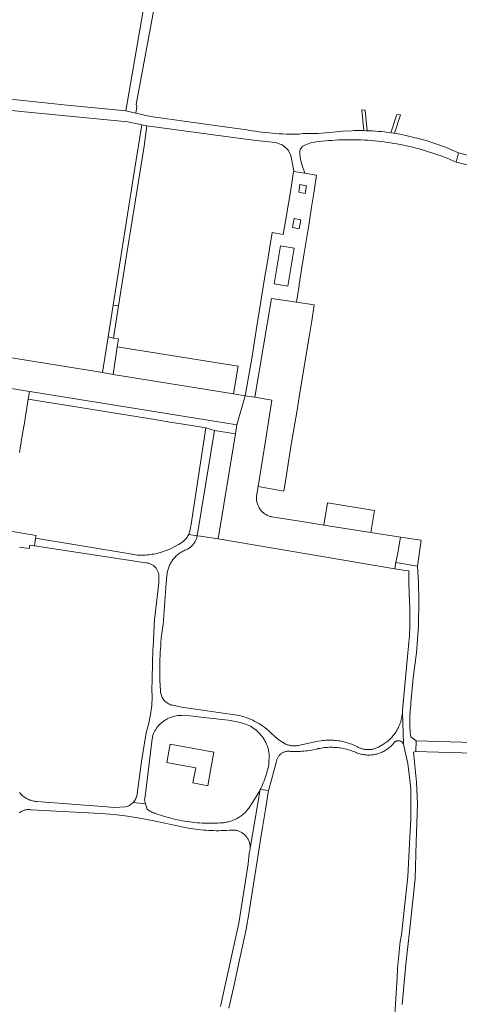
# Model space of a CAD drawing. Extents: x 146402 to 164798, y 455483 to 464134.
# Tile 340 of 575: x 158573 to 158660, y 460667 to 460861. Entities that reach past the tile are written whole.
import ezdxf

# ---------------------------------------------------------------- set-up
doc = ezdxf.new("R2010")
doc.units = 0
doc.header["$LTSCALE"] = 0.2
for name, color, linetype, lineweight in [('B-XX-VH-VERHARDING_ASFALT-GV', 252, 'CONTINUOUS', 18), ('B-XX-VH-VERHARDING_BETONSTRAATSTEEN-GV', 252, 'CONTINUOUS', 18), ('B-XX-VH-VERHARDING_HALFVERHARDING-GV', 252, 'CONTINUOUS', 18), ('B-XX-VH-VERHARDING_STRAATBAKSTEEN-GV', 252, 'CONTINUOUS', 18), ('B-XX-VH-VERHARDING_TEGEL-GV', 252, 'CONTINUOUS', 18), ('B-XX-VH-VERHARDING_TEGEL_RUBBER-GV', 252, 'CONTINUOUS', 18)]:
    doc.layers.add(name, color=color, linetype=linetype, lineweight=lineweight)

msp = doc.modelspace()

# ---------------------------------------------------------------- linework, layer by layer
at = {"layer": 'B-XX-VH-VERHARDING_ASFALT-GV'}
for points in [[(158662.8, 460833.795), (158659.607, 460834.604), (158659.113, 460832.819), (158662.924, 460831.851), (158668.005, 460830.562), (158670.688, 460829.882), (158671.144, 460831.678), (158667.871, 460832.51)], [(158666.933, 460718.45), (158651.248, 460718.929), (158651.183, 460716.819), (158666.869, 460716.34)]]:
    msp.add_lwpolyline(points, close=True, dxfattribs=at)
at = {"layer": 'B-XX-VH-VERHARDING_BETONSTRAATSTEEN-GV'}
for points in [[(158627.115, 460830.988), (158627.104, 460830.99), (158626.528, 460827.386), (158626.072, 460824.657), (158625.561, 460821.601), (158625.058, 460818.596), (158622.845, 460818.974), (158622.323, 460815.727), (158621.867, 460812.886), (158621.384, 460809.881), (158620.336, 460803.353), (158619.88, 460800.515), (158619.405, 460797.557), (158618.859, 460794.14), (158617.57, 460786.828), (158619.488, 460786.529), (158622.732, 460805.991), (158627.652, 460805.232), (158628.182, 460808.56), (158628.206, 460808.71), (158628.683, 460811.709), (158629.126, 460814.49), (158630.132, 460820.804), (158630.632, 460823.941), (158631.067, 460826.67), (158631.638, 460830.26), (158629.325, 460830.63), (158628.385, 460830.78), (158628.356, 460830.785)], [(158628.116, 460826.897), (158628.338, 460828.378), (158629.608, 460828.123), (158629.386, 460826.643)], [(158626.894, 460819.955), (158627.221, 460821.708), (158628.53, 460821.432), (158628.204, 460819.678)], [(158623.258, 460808.864), (158624.522, 460816.354), (158627.204, 460815.89), (158625.94, 460808.4)], [(158627.652, 460805.232), (158622.732, 460805.991), (158619.488, 460786.529), (158622.796, 460785.936), (158621.601, 460778.362), (158620.122, 460768.994), (158625.154, 460768.091), (158625.67, 460771.281), (158626.163, 460774.298), (158626.643, 460777.237), (158626.713, 460777.65), (158627.722, 460783.601), (158628.203, 460786.549), (158628.664, 460789.372), (158629.704, 460795.727), (158630.212, 460798.84), (158630.663, 460801.602), (158631.131, 460804.695)]]:
    msp.add_lwpolyline(points, close=True, dxfattribs=at)
for points in [[(158573.089, 460775.688), (158573.578, 460778.652), (158574.053, 460781.535), (158574.821, 460786.185), (158575.058, 460787.673), (158572.287, 460788.118)], [(158573.081, 460757.056), (158575.011, 460756.763), (158575.118, 460757.46), (158576.038, 460757.32), (158576.264, 460758.805), (158576.354, 460759.348), (158574.43, 460759.669), (158570.552, 460760.304)]]:
    msp.add_lwpolyline(points, dxfattribs=at)
at = {"layer": 'B-XX-VH-VERHARDING_HALFVERHARDING-GV'}
msp.add_lwpolyline([(158608.089, 460759.276), (158606.429, 460759.521), (158606.33, 460759.35), (158606.323, 460759.338), (158606.224, 460759.183), (158606.111, 460759.02), (158605.992, 460758.862), (158605.867, 460758.708), (158605.735, 460758.56), (158605.598, 460758.418), (158605.455, 460758.281), (158605.307, 460758.15), (158605.153, 460758.025), (158604.995, 460757.907), (158604.831, 460757.795), (158604.664, 460757.689), (158604.492, 460757.591), (158604.317, 460757.499), (158604.292, 460757.487), (158602.743, 460756.67), (158601.102, 460756.057), (158600.869, 460755.989), (158600.548, 460755.902), (158600.226, 460755.823), (158599.902, 460755.752), (158599.576, 460755.689), (158599.249, 460755.633), (158598.921, 460755.586), (158598.592, 460755.546), (158598.262, 460755.515), (158597.931, 460755.491), (158597.599, 460755.475), (158597.268, 460755.468), (158596.936, 460755.468), (158596.604, 460755.477), (158596.273, 460755.493), (158595.3, 460755.653), (158585.358, 460757.287), (158576.264, 460758.805), (158576.038, 460757.32), (158597.964, 460753.976), (158597.986, 460753.975), (158598.133, 460753.963), (158598.278, 460753.943), (158598.423, 460753.915), (158598.566, 460753.879), (158598.706, 460753.836), (158598.845, 460753.785), (158598.98, 460753.727), (158599.111, 460753.661), (158599.24, 460753.588), (158599.363, 460753.509), (158599.483, 460753.423), (158599.597, 460753.33), (158599.707, 460753.232), (158599.81, 460753.127), (158599.909, 460753.017), (158599.928, 460752.994), (158600, 460752.902), (158600.086, 460752.782), (158600.165, 460752.658), (158600.237, 460752.53), (158600.302, 460752.398), (158600.359, 460752.262), (158600.409, 460752.124), (158600.452, 460751.983), (158600.487, 460751.84), (158600.514, 460751.695), (158600.533, 460751.549), (158600.545, 460751.402), (158600.548, 460751.255), (158600.543, 460751.108), (158600.52, 460750), (158599.751, 460743.283), (158599.717, 460742.987), (158599.408, 460737.35), (158599.387, 460736.961), (158599.241, 460731.162), (158599.235, 460730.927), (158599.172, 460729.067), (158599.214, 460727.503), (158599.183, 460725.855), (158598.932, 460724.145), (158598.56, 460722.434), (158598.049, 460720.522), (158597.117, 460714.848), (158596.27, 460708.492), (158596.247, 460708.325), (158596.202, 460708.112), (158596.142, 460707.904), (158596.067, 460707.7), (158595.977, 460707.502), (158595.873, 460707.312), (158595.755, 460707.13), (158595.624, 460706.956), (158595.481, 460706.793), (158597.915, 460706.515), (158597.744, 460707.345), (158597.823, 460707.987), (158599.144, 460718.77), (158599.378, 460720.057), (158599.384, 460720.073), (158599.501, 460720.359), (158599.632, 460720.639), (158599.777, 460720.912), (158599.937, 460721.176), (158600.11, 460721.432), (158600.296, 460721.679), (158600.494, 460721.916), (158600.705, 460722.142), (158600.927, 460722.357), (158601.159, 460722.56), (158601.402, 460722.751), (158601.655, 460722.93), (158601.916, 460723.094), (158602.186, 460723.245), (158602.463, 460723.382), (158602.747, 460723.505), (158603.036, 460723.612), (158603.331, 460723.705), (158603.63, 460723.782), (158603.933, 460723.843), (158604.239, 460723.889), (158604.546, 460723.919), (158604.855, 460723.933), (158605.164, 460723.93), (158606.732, 460723.839), (158608.794, 460723.604), (158614.778, 460722.921), (158614.908, 460722.894), (158616.629, 460722.53), (158616.659, 460722.523), (158616.991, 460722.439), (158617.319, 460722.339), (158617.641, 460722.225), (158617.958, 460722.095), (158618.269, 460721.95), (158618.573, 460721.791), (158618.868, 460721.618), (158619.156, 460721.432), (158619.434, 460721.232), (158619.703, 460721.02), (158619.961, 460720.795), (158620.209, 460720.558), (158620.446, 460720.31), (158620.67, 460720.052), (158620.883, 460719.783), (158621.082, 460719.504), (158621.268, 460719.217), (158621.438, 460718.926), (158621.441, 460718.921), (158621.6, 460718.617), (158621.744, 460718.307), (158621.874, 460717.989), (158621.988, 460717.667), (158622.088, 460717.339), (158622.172, 460717.007), (158622.24, 460716.671), (158622.293, 460716.332), (158622.207, 460714.185), (158622.118, 460713.788), (158622.021, 460713.393), (158621.916, 460713.001), (158621.804, 460712.61), (158621.684, 460712.222), (158621.557, 460711.836), (158621.422, 460711.453), (158621.279, 460711.072), (158621.129, 460710.694), (158620.972, 460710.32), (158620.807, 460709.948), (158620.635, 460709.58), (158620.53, 460709.366), (158622.16, 460709.183), (158622.268, 460709.574), (158623.671, 460714.656), (158623.679, 460714.735), (158623.699, 460714.874), (158623.728, 460715.01), (158623.764, 460715.145), (158623.808, 460715.278), (158623.859, 460715.408), (158623.918, 460715.535), (158623.983, 460715.658), (158624.056, 460715.778), (158624.136, 460715.893), (158624.222, 460716.003), (158624.314, 460716.108), (158624.411, 460716.208), (158624.515, 460716.302), (158624.624, 460716.389), (158624.737, 460716.471), (158624.855, 460716.546), (158624.977, 460716.614), (158625.103, 460716.675), (158625.232, 460716.728), (158625.364, 460716.775), (158625.498, 460716.813), (158625.635, 460716.844), (158625.773, 460716.867), (158625.911, 460716.882), (158626.051, 460716.889), (158626.191, 460716.888), (158626.33, 460716.879), (158626.469, 460716.862), (158626.846, 460716.844), (158627.223, 460716.834), (158627.6, 460716.831), (158627.978, 460716.837), (158628.355, 460716.851), (158628.731, 460716.873), (158629.108, 460716.902), (158629.483, 460716.94), (158629.858, 460716.986), (158630.231, 460717.04), (158630.603, 460717.101), (158630.974, 460717.17), (158631.344, 460717.248), (158631.711, 460717.333), (158631.87, 460717.372), (158631.954, 460717.39), (158632.259, 460717.452), (158632.566, 460717.506), (158632.874, 460717.552), (158633.183, 460717.59), (158633.493, 460717.62), (158633.803, 460717.642), (158634.114, 460717.656), (158634.426, 460717.662), (158634.737, 460717.66), (158635.048, 460717.65), (158635.359, 460717.632), (158635.669, 460717.606), (158635.979, 460717.572), (158636.287, 460717.53), (158636.595, 460717.481), (158636.901, 460717.423), (158637.205, 460717.358), (158637.508, 460717.284), (158637.808, 460717.203), (158638.107, 460717.115), (158638.403, 460717.018), (158638.696, 460716.914), (158638.987, 460716.803), (158639.275, 460716.684), (158639.483, 460716.596), (158639.694, 460716.515), (158639.908, 460716.441), (158640.125, 460716.376), (158640.343, 460716.317), (158640.564, 460716.267), (158640.786, 460716.225), (158641.01, 460716.19), (158641.234, 460716.163), (158641.46, 460716.144), (158641.686, 460716.134), (158641.912, 460716.131), (158642.138, 460716.136), (158642.364, 460716.149), (158642.589, 460716.17), (158642.813, 460716.2), (158643.037, 460716.237), (158643.258, 460716.282), (158643.478, 460716.334), (158643.696, 460716.395), (158643.912, 460716.463), (158644.125, 460716.539), (158644.335, 460716.622), (158644.543, 460716.712), (158644.747, 460716.81), (158644.947, 460716.915), (158645.144, 460717.027), (158645.336, 460717.146), (158645.524, 460717.272), (158645.708, 460717.404), (158645.886, 460717.543), (158646.06, 460717.688), (158646.229, 460717.839), (158646.392, 460717.995), (158646.549, 460718.158), (158646.701, 460718.326), (158646.846, 460718.499), (158646.925, 460718.598), (158646.984, 460718.657), (158647.055, 460718.719), (158647.131, 460718.774), (158647.212, 460718.823), (158647.297, 460718.864), (158647.384, 460718.898), (158647.475, 460718.925), (158647.567, 460718.944), (158647.661, 460718.955), (158647.755, 460718.958), (158647.849, 460718.953), (158647.942, 460718.94), (158648.034, 460718.919), (158648.124, 460718.891), (158648.211, 460718.854), (158648.294, 460718.811), (158648.374, 460718.761), (158648.449, 460718.704), (158648.519, 460718.641), (158648.584, 460718.573), (158648.642, 460718.499), (158648.694, 460718.42), (158648.739, 460718.337), (158648.753, 460718.308), (158648.531, 460724.43), (158648.521, 460724.337), (158648.488, 460724.077), (158648.446, 460723.819), (158648.398, 460723.562), (158648.341, 460723.306), (158648.276, 460723.052), (158648.203, 460722.801), (158648.123, 460722.551), (158648.036, 460722.305), (158647.941, 460722.061), (158647.838, 460721.82), (158647.728, 460721.582), (158647.611, 460721.348), (158647.487, 460721.117), (158647.356, 460720.891), (158647.218, 460720.668), (158647.073, 460720.45), (158646.955, 460720.278), (158646.815, 460720.085), (158646.668, 460719.898), (158646.515, 460719.715), (158646.356, 460719.538), (158646.191, 460719.366), (158646.02, 460719.2), (158645.844, 460719.039), (158645.663, 460718.885), (158645.476, 460718.737), (158645.285, 460718.595), (158645.089, 460718.459), (158644.888, 460718.331), (158644.684, 460718.209), (158644.475, 460718.094), (158644.325, 460717.985), (158644.167, 460717.881), (158644.006, 460717.784), (158643.84, 460717.694), (158643.671, 460717.611), (158643.498, 460717.535), (158643.323, 460717.466), (158643.144, 460717.405), (158642.963, 460717.352), (158642.78, 460717.306), (158642.596, 460717.268), (158642.41, 460717.238), (158642.222, 460717.216), (158642.034, 460717.202), (158641.846, 460717.196), (158641.657, 460717.198), (158641.469, 460717.208), (158641.281, 460717.225), (158641.094, 460717.251), (158640.909, 460717.285), (158640.725, 460717.326), (158640.543, 460717.376), (158640.363, 460717.433), (158640.186, 460717.497), (158640.012, 460717.569), (158639.841, 460717.648), (158639.673, 460717.735), (158639.397, 460717.873), (158639.118, 460718.004), (158638.835, 460718.128), (158638.549, 460718.244), (158638.26, 460718.353), (158637.969, 460718.455), (158637.675, 460718.548), (158637.378, 460718.634), (158637.08, 460718.713), (158636.779, 460718.783), (158636.477, 460718.846), (158636.174, 460718.901), (158635.869, 460718.948), (158635.562, 460718.988), (158635.255, 460719.019), (158634.948, 460719.042), (158634.639, 460719.057), (158634.331, 460719.065), (158634.022, 460719.064), (158633.714, 460719.055), (158633.405, 460719.038), (158633.098, 460719.014), (158632.791, 460718.981), (158632.485, 460718.94), (158632.475, 460718.939), (158631.919, 460718.844), (158631.368, 460718.722), (158627.968, 460718.016), (158627.822, 460717.991), (158627.643, 460717.967), (158627.463, 460717.951), (158627.282, 460717.943), (158627.101, 460717.944), (158626.92, 460717.952), (158626.74, 460717.968), (158626.561, 460717.992), (158626.383, 460718.024), (158626.206, 460718.064), (158626.032, 460718.112), (158625.859, 460718.167), (158625.69, 460718.23), (158625.523, 460718.3), (158625.36, 460718.378), (158625.218, 460718.453), (158624.378, 460718.968), (158623.914, 460719.307), (158623.429, 460719.766), (158622.701, 460720.425), (158622.494, 460720.624), (158622.149, 460720.936), (158621.793, 460721.236), (158621.428, 460721.524), (158621.053, 460721.799), (158620.767, 460721.994), (158620.668, 460722.061), (158620.275, 460722.31), (158619.874, 460722.545), (158619.464, 460722.766), (158619.048, 460722.972), (158618.624, 460723.165), (158618.194, 460723.342), (158617.758, 460723.505), (158617.317, 460723.653), (158616.871, 460723.785), (158616.421, 460723.902), (158615.967, 460724.004), (158604.984, 460725.587), (158603.272, 460725.919), (158603.058, 460725.97), (158602.849, 460726.036), (158602.646, 460726.117), (158602.449, 460726.212), (158602.26, 460726.322), (158602.079, 460726.445), (158601.907, 460726.581), (158601.747, 460726.729), (158601.597, 460726.888), (158601.459, 460727.058), (158601.334, 460727.238), (158601.223, 460727.426), (158601.126, 460727.622), (158601.043, 460727.825), (158600.975, 460728.033), (158600.923, 460728.245), (158600.886, 460728.461), (158600.865, 460728.679), (158600.77, 460730.879), (158600.762, 460731.135), (158600.748, 460731.563), (158600.733, 460732.246), (158600.727, 460732.93), (158600.728, 460733.614), (158600.738, 460734.298), (158600.755, 460734.981), (158600.781, 460735.665), (158600.815, 460736.348), (158600.856, 460737.031), (158600.906, 460737.713), (158600.963, 460738.394), (158601.029, 460739.075), (158601.102, 460739.755), (158601.183, 460740.434), (158601.273, 460741.112), (158601.37, 460741.789), (158602.007, 460750), (158602.147, 460751.497), (158602.158, 460751.624), (158602.182, 460751.838), (158602.215, 460752.052), (158602.255, 460752.263), (158602.304, 460752.474), (158602.36, 460752.682), (158602.423, 460752.888), (158602.495, 460753.092), (158602.573, 460753.292), (158602.659, 460753.49), (158602.753, 460753.685), (158602.854, 460753.875), (158602.961, 460754.062), (158603.076, 460754.245), (158603.197, 460754.424), (158603.324, 460754.597), (158603.459, 460754.766), (158603.599, 460754.93), (158603.745, 460755.089), (158603.897, 460755.242), (158604.054, 460755.389), (158604.217, 460755.53), (158604.385, 460755.666), (158604.558, 460755.795), (158604.736, 460755.917), (158604.918, 460756.033), (158605.104, 460756.142), (158605.294, 460756.244), (158605.488, 460756.338), (158605.685, 460756.426), (158605.746, 460756.449), (158605.906, 460756.516), (158606.064, 460756.591), (158606.218, 460756.673), (158606.367, 460756.761), (158606.513, 460756.857), (158606.654, 460756.959), (158606.791, 460757.067), (158606.922, 460757.182), (158607.048, 460757.302), (158607.168, 460757.429), (158607.282, 460757.56), (158607.39, 460757.697), (158607.492, 460757.838), (158607.587, 460757.984), (158607.675, 460758.134), (158607.756, 460758.288), (158607.831, 460758.446), (158607.897, 460758.607), (158607.957, 460758.771), (158608.009, 460758.937), (158608.053, 460759.106)], close=True, dxfattribs=at)
for points in [[(158648.468, 460667.068), (158649.215, 460674.976), (158649.833, 460680.823), (158651.017, 460691.784), (158651.257, 460698.99), (158651.523, 460706.541), (158651.283, 460710.789), (158650.73, 460716.703), (158651.183, 460716.819), (158651.248, 460718.929), (158650.175, 460719.705), (158650.174, 460719.71), (158650.121, 460720.148), (158650.076, 460720.587), (158650.039, 460721.027), (158650.01, 460721.467), (158649.988, 460721.908), (158649.975, 460722.349), (158649.97, 460722.791), (158649.972, 460723.232), (158649.983, 460723.673), (158650.002, 460724.114), (158650.028, 460724.555), (158650.063, 460724.995), (158650.106, 460725.434), (158650.157, 460725.872), (158650.215, 460726.31), (158650.631, 460731.304), (158651.301, 460736.27), (158651.675, 460741.493), (158651.785, 460746.729), (158651.67, 460750), (158651.519, 460753.327), (158647.255, 460754.016), (158647.029, 460752.794), (158649.051, 460752.467), (158649.782, 460752.352), (158649.764, 460750), (158649.935, 460746.225), (158649.968, 460745.565), (158649.994, 460744.9), (158650.012, 460744.235), (158650.021, 460743.569), (158650.023, 460742.904), (158650.017, 460742.239), (158650.002, 460741.573), (158649.98, 460740.908), (158649.95, 460740.244), (158649.911, 460739.579), (158649.865, 460738.915), (158649.811, 460738.252), (158649.748, 460737.59), (158649.678, 460736.928), (158649.6, 460736.267), (158648.566, 460724.906), (158648.564, 460724.859), (158648.546, 460724.598), (158648.531, 460724.43), (158648.753, 460718.308), (158648.777, 460718.251), (158649.582, 460714.475), (158649.959, 460711.795), (158650.186, 460709.482), (158650.216, 460709.176), (158650.171, 460703.469), (158650, 460700), (158649.616, 460692.232), (158648.333, 460680.771), (158648.223, 460680.109), (158648.121, 460679.447), (158648.027, 460678.783), (158647.941, 460678.118), (158647.863, 460677.451), (158647.793, 460676.785), (158647.73, 460676.117), (158647.676, 460675.448), (158647.63, 460674.779), (158647.591, 460674.11), (158647.512, 460672.345), (158646.646, 460658.857)], [(158573.089, 460704.775), (158573.206, 460704.867), (158573.328, 460704.951), (158573.454, 460705.03), (158573.584, 460705.101), (158573.718, 460705.166), (158573.854, 460705.223), (158573.994, 460705.272), (158574.137, 460705.314), (158574.281, 460705.348), (158574.427, 460705.375), (158574.574, 460705.393), (158574.722, 460705.404), (158574.87, 460705.406), (158575.019, 460705.401), (158575.166, 460705.387), (158575.313, 460705.366), (158589.12, 460704.639), (158591.749, 460704.415), (158594.368, 460704.097), (158596.805, 460703.717), (158599.227, 460703.255), (158604.831, 460702.064), (158605.326, 460701.954), (158605.822, 460701.852), (158606.32, 460701.758), (158606.82, 460701.672), (158607.321, 460701.594), (158607.823, 460701.524), (158608.326, 460701.462), (158608.829, 460701.407), (158609.334, 460701.361), (158609.839, 460701.322), (158610.345, 460701.292), (158610.852, 460701.269), (158611.358, 460701.255), (158611.865, 460701.248), (158612.372, 460701.25), (158612.879, 460701.259), (158613.385, 460701.277), (158613.891, 460701.302), (158614.397, 460701.335), (158614.902, 460701.377), (158614.937, 460701.38), (158614.988, 460701.382), (158615.154, 460701.383), (158615.319, 460701.376), (158615.485, 460701.361), (158615.649, 460701.337), (158615.812, 460701.306), (158615.973, 460701.268), (158616.133, 460701.221), (158616.289, 460701.167), (158616.443, 460701.106), (158616.594, 460701.036), (158616.742, 460700.96), (158616.885, 460700.877), (158617.025, 460700.787), (158617.159, 460700.69), (158617.289, 460700.587), (158617.414, 460700.478), (158617.534, 460700.363), (158617.648, 460700.243), (158617.755, 460700.117), (158617.857, 460699.986), (158617.953, 460699.85), (158618.041, 460699.709), (158618.123, 460699.565), (158618.197, 460699.417), (158618.265, 460699.265), (158618.325, 460699.111), (158618.378, 460698.953), (158618.422, 460698.794), (158618.459, 460698.632), (158618.489, 460698.469), (158618.51, 460698.304), (158618.524, 460698.139), (158618.529, 460697.973), (158618.527, 460697.807), (158620.53, 460709.366), (158620.455, 460709.215), (158620.269, 460708.854), (158619.611, 460707.7), (158618.881, 460706.591), (158618.27, 460705.652), (158617.524, 460704.816), (158617.419, 460704.717), (158617.238, 460704.556), (158617.052, 460704.401), (158616.861, 460704.252), (158616.666, 460704.109), (158616.465, 460703.973), (158616.261, 460703.844), (158616.052, 460703.722), (158615.839, 460703.606), (158615.622, 460703.498), (158615.402, 460703.397), (158615.179, 460703.303), (158614.953, 460703.216), (158614.724, 460703.137), (158614.493, 460703.066), (158614.259, 460703.003), (158614.023, 460702.947), (158613.786, 460702.899), (158613.547, 460702.858), (158613.308, 460702.826), (158613.067, 460702.802), (158612.825, 460702.785), (158612.583, 460702.777), (158612.568, 460702.776), (158612.07, 460702.749), (158611.572, 460702.73), (158611.073, 460702.719), (158610.575, 460702.716), (158610.076, 460702.721), (158609.578, 460702.734), (158609.08, 460702.755), (158608.582, 460702.783), (158608.085, 460702.82), (158607.588, 460702.865), (158607.093, 460702.918), (158606.598, 460702.979), (158606.104, 460703.047), (158605.611, 460703.124), (158605.12, 460703.209), (158604.63, 460703.301), (158604.142, 460703.401), (158603.655, 460703.509), (158603.17, 460703.625), (158601.483, 460704.094), (158599.825, 460704.657), (158599.734, 460704.682), (158599.568, 460704.734), (158599.405, 460704.793), (158599.245, 460704.859), (158599.088, 460704.933), (158598.935, 460705.014), (158598.785, 460705.103), (158598.64, 460705.198), (158598.499, 460705.299), (158598.237, 460705.507), (158597.951, 460706.341), (158597.915, 460706.515), (158595.481, 460706.793), (158595.326, 460706.641), (158595.16, 460706.501), (158594.985, 460706.374), (158594.8, 460706.259), (158594.608, 460706.159), (158594.409, 460706.073), (158594.203, 460706.002), (158593.994, 460705.946), (158591.77, 460705.844), (158590.293, 460705.956), (158576.495, 460706.998), (158576.211, 460707.019), (158576.05, 460707.041), (158575.859, 460707.075), (158575.669, 460707.116), (158575.481, 460707.166), (158575.295, 460707.223), (158575.111, 460707.287), (158574.931, 460707.359), (158574.753, 460707.439), (158574.579, 460707.525), (158574.409, 460707.619), (158574.242, 460707.72), (158574.08, 460707.827), (158573.922, 460707.941), (158573.77, 460708.062), (158573.622, 460708.188), (158573.48, 460708.321), (158573.343, 460708.459), (158573.212, 460708.603), (158573.087, 460708.752)]]:
    msp.add_lwpolyline(points, dxfattribs=at)
at = {"layer": 'B-XX-VH-VERHARDING_STRAATBAKSTEEN-GV'}
msp.add_lwpolyline([(158619.488, 460786.529), (158617.57, 460786.828), (158615.934, 460781.09), (158615.657, 460779.313), (158612.241, 460758.664), (158647.029, 460752.794), (158647.255, 460754.016), (158647.608, 460755.946), (158648.154, 460759.017), (158642.333, 460759.913), (158633.031, 460761.376), (158628.701, 460762.074), (158626.632, 460762.406), (158622.729, 460763.033), (158622.641, 460763.054), (158622.474, 460763.099), (158622.308, 460763.153), (158622.145, 460763.214), (158621.986, 460763.282), (158621.829, 460763.358), (158621.676, 460763.441), (158621.527, 460763.53), (158621.383, 460763.627), (158621.242, 460763.73), (158621.107, 460763.839), (158620.977, 460763.955), (158620.853, 460764.076), (158620.734, 460764.203), (158620.621, 460764.335), (158620.515, 460764.472), (158620.414, 460764.615), (158620.321, 460764.761), (158620.234, 460764.912), (158620.154, 460765.066), (158620.082, 460765.224), (158620.017, 460765.385), (158619.959, 460765.549), (158619.909, 460765.716), (158619.866, 460765.885), (158619.832, 460766.055), (158619.805, 460766.227), (158619.786, 460766.4), (158619.775, 460766.573), (158619.773, 460766.747), (158619.778, 460766.921), (158619.791, 460767.094), (158620.122, 460768.994), (158621.601, 460778.362), (158622.796, 460785.936)], close=True, dxfattribs=at)
msp.add_lwpolyline([(158614.334, 460666.344), (158615.249, 460670.349), (158616.567, 460676.42), (158617.813, 460682.156), (158617.828, 460682.253), (158618.251, 460684.879), (158618.587, 460686.966), (158620.059, 460696.122), (158620.534, 460699.077), (158620.986, 460701.886), (158621.613, 460705.782), (158622.16, 460709.183), (158620.53, 460709.366), (158618.527, 460697.807), (158618.516, 460697.642), (158618.497, 460697.477), (158618.471, 460697.313), (158618.437, 460697.151), (158618.395, 460696.99), (158618.345, 460696.832), (158618.163, 460694.723), (158616.284, 460683.041), (158616.186, 460682.431), (158613.644, 460670.832), (158612.722, 460666.644)], dxfattribs=at)
at = {"layer": 'B-XX-VH-VERHARDING_TEGEL-GV'}
for points in [[(158602.094, 460878.31), (158600.212, 460878.635), (158594.068, 460842.888), (158596.016, 460842.473), (158596.217, 460843.659), (158596.047, 460844.159), (158600.925, 460870.313), (158602.409, 460878.256)], [(158641.207, 460843.006), (158640.541, 460843.095), (158640.927, 460839.008), (158641.411, 460838.996), (158641.586, 460838.989)], [(158648.139, 460842.085), (158647.402, 460842.183), (158646.233, 460838.591), (158646.236, 460838.59), (158646.834, 460838.504), (158646.966, 460838.483)], [(158598.199, 460839.955), (158597.2, 460840.163), (158595.702, 460830.857), (158593.647, 460817.886), (158593.67, 460817.882), (158592.199, 460808.8), (158591.546, 460804.664), (158592.624, 460804.54), (158594.665, 460817.314), (158594.981, 460819.289), (158597.638, 460835.925)], [(158592.624, 460804.54), (158591.546, 460804.664), (158590.559, 460798.419), (158591.611, 460798.195)], [(158591.611, 460798.195), (158590.559, 460798.419), (158589.449, 460791.389), (158591.523, 460791.047), (158592.36, 460796.464), (158592.604, 460798.042)], [(158616.173, 460792.676), (158592.36, 460796.464), (158591.523, 460791.047), (158615.249, 460787.213)], [(158571.143, 460794.338), (158570.997, 460794.361), (158570.004, 460788.469), (158572.287, 460788.118), (158575.058, 460787.673), (158575.526, 460787.598), (158613.46, 460781.505), (158615.934, 460781.09), (158617.57, 460786.828), (158615.249, 460787.213), (158591.523, 460791.047), (158589.449, 460791.389), (158587.879, 460791.648)], [(158575.526, 460787.598), (158575.058, 460787.673), (158574.821, 460786.185), (158599.749, 460782.135), (158602.711, 460781.659), (158604.952, 460781.299), (158609.816, 460780.517), (158611.485, 460779.997), (158615.657, 460779.313), (158615.934, 460781.09), (158613.46, 460781.505)], [(158611.485, 460779.997), (158609.816, 460780.517), (158606.924, 460761.571), (158606.745, 460760.529), (158606.429, 460759.521), (158608.089, 460759.276)], [(158615.657, 460779.313), (158611.485, 460779.997), (158608.089, 460759.276), (158608.729, 460759.182), (158612.241, 460758.664)], [(158643.016, 460764.262), (158633.76, 460765.732), (158633.031, 460761.376), (158642.333, 460759.913)], [(158648.17, 460759.015), (158648.154, 460759.017), (158647.608, 460755.946), (158647.255, 460754.016), (158651.519, 460753.327), (158652.228, 460758.39)]]:
    msp.add_lwpolyline(points, close=True, dxfattribs=at)
msp.add_lwpolyline([(158556.858, 460844.509), (158573.455, 460842.787), (158594.453, 460840.733), (158597.2, 460840.163), (158598.199, 460839.955), (158616.142, 460837.523), (158619.707, 460837.053), (158623.557, 460836.672), (158624.863, 460836.209), (158625.59, 460835.611), (158626.115, 460835.091), (158626.544, 460834.106), (158627.119, 460831.086), (158627.104, 460830.99), (158627.115, 460830.988), (158628.356, 460830.785), (158628.385, 460830.78), (158629.325, 460830.63), (158628.725, 460832.313), (158628.437, 460833.316), (158628.33, 460834.401), (158628.347, 460835.004), (158628.485, 460835.447), (158628.904, 460835.972), (158629.586, 460836.257), (158630.685, 460836.637), (158631.254, 460836.743), (158631.453, 460836.77), (158632.091, 460836.85), (158632.664, 460836.916), (158632.729, 460836.923), (158633.369, 460836.988), (158634.01, 460837.044), (158634.651, 460837.093), (158635.293, 460837.134), (158635.935, 460837.166), (158636.577, 460837.191), (158637.22, 460837.208), (158637.863, 460837.217), (158638.506, 460837.218), (158639.149, 460837.21), (158639.792, 460837.195), (158640.435, 460837.172), (158641.077, 460837.141), (158641.719, 460837.102), (158642.36, 460837.054), (158643.001, 460836.999), (158643.641, 460836.936), (158644.28, 460836.865), (158644.918, 460836.786), (158645.555, 460836.699), (158646.191, 460836.604), (158646.826, 460836.501), (158647.459, 460836.391), (158648.091, 460836.272), (158648.722, 460836.146), (158649.35, 460836.012), (158649.977, 460835.869), (158650.603, 460835.72), (158651.226, 460835.562), (158651.848, 460835.397), (158652.467, 460835.224), (158653.084, 460835.043), (158653.699, 460834.854), (158654.311, 460834.658), (158654.921, 460834.455), (158655.528, 460834.244), (158656.133, 460834.025), (158656.735, 460833.798), (158657.334, 460833.565), (158657.93, 460833.323), (158658.523, 460833.075), (158659.113, 460832.819), (158659.607, 460834.604), (158658.333, 460835.184), (158657.042, 460835.726), (158653.182, 460837.077), (158649.217, 460838.079), (158648.623, 460838.197), (158648.028, 460838.307), (158647.431, 460838.409), (158646.966, 460838.483), (158646.834, 460838.504), (158646.236, 460838.59), (158646.233, 460838.591), (158645.634, 460838.669), (158645.033, 460838.739), (158644.431, 460838.802), (158643.828, 460838.857), (158643.225, 460838.903), (158642.62, 460838.942), (158642.016, 460838.973), (158641.586, 460838.989), (158641.411, 460838.996), (158640.927, 460839.008), (158640.806, 460839.01), (158640.201, 460839.017), (158639.595, 460839.016), (158638.99, 460839.007), (158638.546, 460838.995), (158636.721, 460838.9), (158634.902, 460838.733), (158631.89, 460838.432), (158628.907, 460838.469), (158628.252, 460838.282), (158627.637, 460838.28), (158626.965, 460838.285), (158626.29, 460838.298), (158625.615, 460838.319), (158624.941, 460838.348), (158624.267, 460838.386), (158623.593, 460838.431), (158622.92, 460838.484), (158622.248, 460838.545), (158621.577, 460838.614), (158620.906, 460838.691), (158620.236, 460838.776), (158619.568, 460838.869), (158618.9, 460838.969), (158618.234, 460839.078), (158617.569, 460839.195), (158616.906, 460839.319), (158614.014, 460839.718), (158598.913, 460841.802), (158596.016, 460842.473), (158594.068, 460842.888), (158582.491, 460844.048), (158571.273, 460845.172)], dxfattribs=at)
at = {"layer": 'B-XX-VH-VERHARDING_TEGEL_RUBBER-GV'}
msp.add_lwpolyline([(158611.394, 460716.721), (158602.783, 460718.292), (158602.116, 460714.655), (158603.128, 460714.467), (158607.826, 460713.597), (158607.257, 460710.633), (158610.166, 460710.075), (158610.727, 460713.109)], close=True, dxfattribs=at)

doc.saveas('drawing.dxf')
